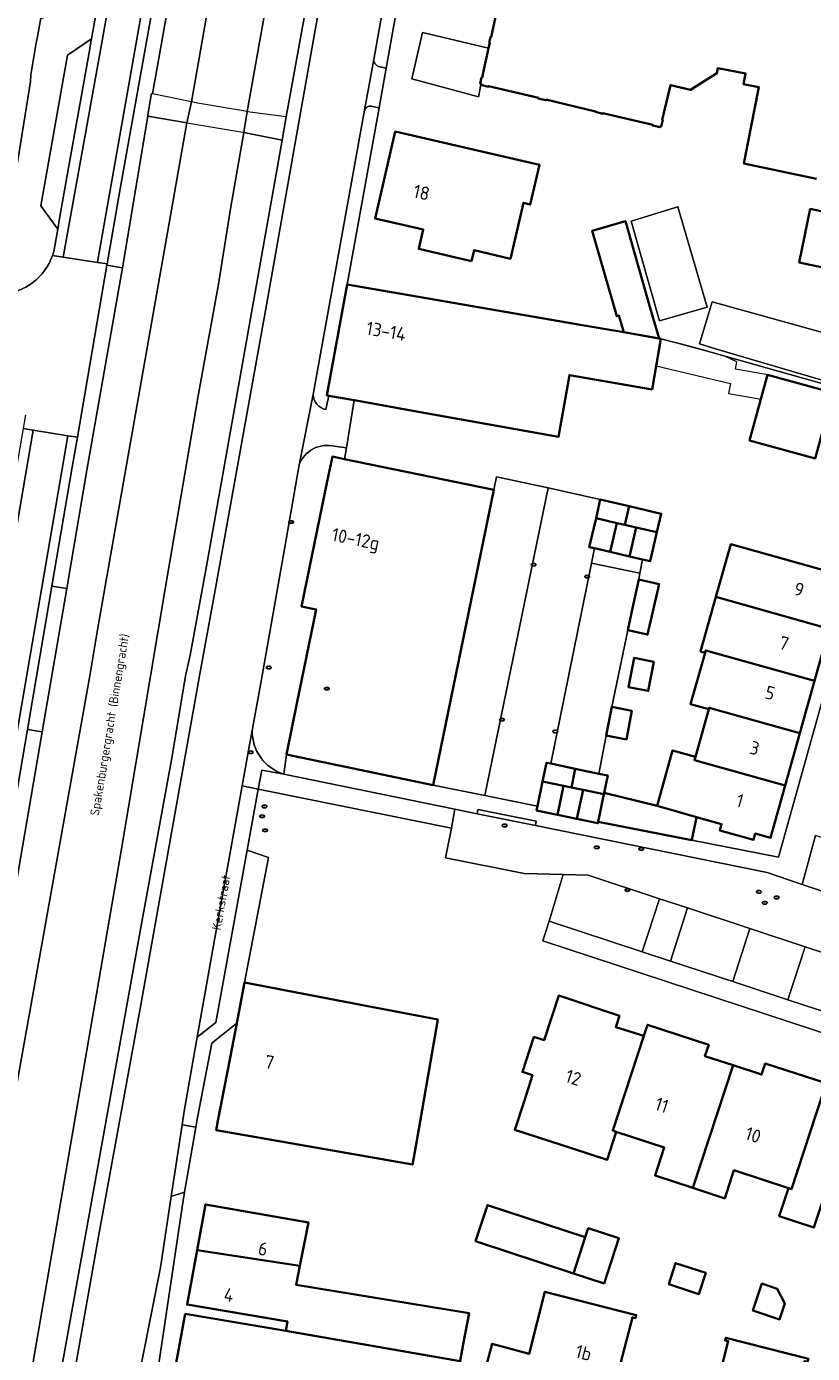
# Model space of a CAD drawing. Header units: metres. Extents: x 149984 to 156489, y 469398 to 478068.
# Tile 551 of 656: x 154309 to 154388, y 473595 to 473729. Entities that reach past the tile are written whole.
import ezdxf
from ezdxf.enums import TextEntityAlignment as Align

# ---------------------------------------------------------------- set-up
doc = ezdxf.new("R2010")
doc.units = ezdxf.units.M
doc.header["$LTSCALE"] = 0.75
for name, color, linetype, lineweight in [('B-WE-GR-BEPLANTING_CULTUUR_HEESTERS-GV', 252, 'Continuous', 18), ('B-WE-IE-MEUBILAIR-S', 252, 'Continuous', 25), ('B-WE-KW-KUNSTWERK_DEK-GV', 6, 'Continuous', 18), ('B-WE-OG-BEBOUWING-GV', 6, 'Continuous', 35), ('B-WE-OG-BEBOUWING-T18', 1, 'Continuous', 18), ('B-WE-OG-BEBOUWING_LUIFEL-GV', 6, 'Continuous', 18), ('B-WE-OG-TERREIN_BEGROEID-GV', 252, 'Continuous', 18), ('B-WE-OG-TERREIN_ERF-GV', 252, 'Continuous', 18), ('B-WE-OG-TERREIN_OEVER-GV', 252, 'Continuous', 18), ('B-WE-OG-TOPOGRAFIE-T18', 7, 'Continuous', 18), ('B-WE-OG-WATER-GV', 252, 'Continuous', 18), ('B-WE-VH-ONVERHARD-GV', 252, 'Continuous', 18), ('B-WE-VH-OPENVERHARDING_BETONELEMENT-GV', 252, 'Continuous', 18), ('B-WE-VH-OPENVERHARDING_BETONSTRAATSTEEN-GV', 252, 'Continuous', 18), ('B-WE-VH-OPENVERHARDING_STRAATBAKSTEEN-GV', 252, 'Continuous', 18), ('B-WE-VH-OPENVERHARDING_TEGEL-GV', 252, 'Continuous', 18)]:
    doc.layers.add(name, color=color, linetype=linetype, lineweight=lineweight)
doc.styles.add('NLCS-ISO', font='NLCS-ISO.ttf')
doc.styles.add('NLCS-ISO-M500-T18', font='NLCS-ISO.ttf', dxfattribs={"height": 0.9})
doc.styles.add('NLCS-ISO-M750-T18', font='NLCS-ISO.ttf', dxfattribs={"height": 1.35})

# ---------------------------------------------------------------- blocks, each defined once
blk = doc.blocks.new('SIE-MEUBILAIR_PUT_RIOOLPUT-SO')
blk.add_ellipse((0, 0), major_axis=(1.25, 0), ratio=0.54)
at = {"style": 'NLCS-ISO'}
blk.add_text('ri', height=0.75, dxfattribs=at).set_placement((-0.04, 0.07), align=Align.MIDDLE_CENTER)
blk = doc.blocks.new('SIE-MEUBILAIR_PUT_KOLK-SO')
blk.add_ellipse((0, 0), major_axis=(1.25, 0), ratio=0.54)
at = {"style": 'NLCS-ISO'}
blk.add_text('klk', height=0.75, dxfattribs=at).set_placement((0.03, 0), align=Align.MIDDLE_CENTER)
blk = doc.blocks.new('SIE-MEUBILAIR_PUT_BRANDKRAAN-SO')
blk.add_ellipse((0, 0), major_axis=(1.25, 0), ratio=0.54)
at = {"style": 'NLCS-ISO'}
blk.add_text('bk', height=0.75, dxfattribs=at).set_placement((0.03, 0), align=Align.MIDDLE_CENTER)
blk = doc.blocks.new('SIE-MEUBILAIR_PUT_GASPUT-SO')
blk.add_ellipse((0, 0), major_axis=(1.25, 0), ratio=0.54)
at = {"style": 'NLCS-ISO'}
blk.add_text('gas ', height=0.75, dxfattribs=at).set_placement((0.53, 0.16), align=Align.MIDDLE_CENTER)

msp = doc.modelspace()

# ---------------------------------------------------------------- linework, layer by layer
at = {"layer": 'B-WE-GR-BEPLANTING_CULTUUR_HEESTERS-GV', "flags": 128}
msp.add_lwpolyline([(154391.146, 473646.309), (154388.79, 473647.112), (154387.436, 473642.167), (154389.567, 473641.456)], close=True, dxfattribs=at)
at = {"layer": 'B-WE-KW-KUNSTWERK_DEK-GV', "flags": 128}
msp.add_lwpolyline([(154330.842, 473718.347), (154334.72, 473717.56), (154335.11, 473719.94), (154331.45, 473720.41), (154331.178, 473720.456), (154326.14, 473721.31), (154325.544, 473721.434), (154321.595, 473722.254), (154321.47, 473722.28), (154321.449, 473722.153), (154321.109, 473720.102), (154321.09, 473719.99), (154325.058, 473719.327), (154330.73, 473718.37)], close=True, dxfattribs=at)
at = {"layer": 'B-WE-OG-BEBOUWING-GV', "flags": 128}
for points in [[(154356.622, 473731.313), (154355.89, 473727.993), (154355.831, 473728.005), (154355.713, 473727.468), (154355.771, 473727.455), (154355.646, 473726.89), (154354.99, 473723.911), (154354.931, 473723.924), (154354.791, 473723.289), (154354.9, 473723.263), (154354.875, 473723.156), (154355.634, 473722.977), (154355.648, 473723.036), (154360.69, 473721.848), (154360.677, 473721.789), (154361.435, 473721.611), (154361.449, 473721.669), (154366.491, 473720.481), (154366.477, 473720.423), (154367.226, 473720.246), (154367.24, 473720.305), (154372.282, 473719.117), (154372.268, 473719.059), (154373.028, 473718.88), (154373.053, 473718.987), (154373.15, 473718.964), (154373.303, 473719.616), (154373.245, 473719.629), (154374.073, 473723.143), (154376.116, 473722.663), (154378.792, 473724.343), (154378.892, 473724.863), (154381.69, 473724.321), (154381.481, 473723.242), (154383.032, 473722.94), (154381.522, 473715.195), (154388.894, 473713.662)], [(154389.343, 473710.371), (154388.256, 473710.597), (154387.125, 473705.154), (154395.486, 473703.416)]]:
    msp.add_lwpolyline(points, dxfattribs=at)
for points in [[(154353.91, 473705.31), (154354.167, 473706.403), (154357.855, 473705.542), (154359.176, 473711.202), (154359.87, 473711.04), (154360.82, 473715.06), (154346.18, 473718.43), (154344.14, 473709.64), (154349.02, 473708.51), (154348.56, 473706.55)], [(154369.343, 473698.095), (154372.92, 473697.475), (154372, 473700.69), (154369.52, 473709.36), (154369.392, 473709.323), (154366.155, 473708.381), (154368.63, 473699.72), (154368.856, 473699.785)], [(154373.099, 473697.444), (154372.92, 473697.475), (154369.343, 473698.095), (154364.734, 473698.893), (154364.542, 473698.927), (154351.289, 473701.225), (154341.304, 473702.956), (154339.262, 473691.7), (154339.463, 473691.664), (154342.017, 473691.209), (154349.275, 473689.916), (154362.743, 473687.517), (154363.837, 473693.769), (154372.211, 473692.317)], [(154382.106, 473687.138), (154388.759, 473685.313), (154390.584, 473691.965), (154383.931, 473693.79)], [(154341.05, 473685.249), (154339.811, 473685.503), (154339.33, 473683.159), (154336.695, 473670.32), (154338.164, 473670.018), (154336.222, 473660.478), (154335.242, 473655.663), (154335.17, 473655.309), (154350.03, 473652.231), (154356.17, 473682.145)], [(154369.44, 473678.591), (154369.877, 473680.47), (154366.968, 473681.146), (154366.532, 473679.266), (154368.642, 473678.776)], [(154369.877, 473680.47), (154369.44, 473678.591), (154370.606, 473678.32), (154372.709, 473677.832), (154373.145, 473679.711)], [(154368.642, 473678.776), (154366.532, 473679.266), (154365.852, 473676.338), (154366.382, 473676.215), (154367.962, 473675.848)], [(154369.44, 473678.591), (154368.642, 473678.776), (154367.962, 473675.848), (154369.926, 473675.392), (154370.606, 473678.32)], [(154372.709, 473677.832), (154370.606, 473678.32), (154369.926, 473675.392), (154371.251, 473675.084), (154372.029, 473674.903)], [(154390.158, 473668.069), (154391.655, 473673.41), (154380.187, 473676.624), (154378.69, 473671.282)], [(154370.875, 473673.055), (154370.217, 473670.161), (154369.752, 473667.931), (154371.758, 473667.475), (154372.92, 473672.59)], [(154378.69, 473671.282), (154377.138, 473665.743), (154377.581, 473665.619), (154377.649, 473665.861), (154388.674, 473662.772), (154390.158, 473668.069)], [(154372.402, 473664.709), (154370.389, 473665.102), (154369.813, 473662.151), (154371.827, 473661.759)], [(154377.581, 473665.619), (154376.124, 473660.419), (154377.953, 473659.906), (154377.994, 473660.052), (154387.19, 473657.475), (154388.674, 473662.772), (154377.649, 473665.861)], [(154370.179, 473659.738), (154368.128, 473660.137), (154367.565, 473657.25), (154369.616, 473656.85)], [(154376.604, 473655.092), (154376.51, 473654.755), (154385.706, 473652.179), (154387.19, 473657.475), (154377.994, 473660.052), (154377.953, 473659.906)], [(154385.706, 473652.179), (154376.51, 473654.755), (154376.604, 473655.092), (154374.293, 473655.739), (154372.715, 473650.106), (154376.732, 473648.981), (154379.263, 473648.271), (154379.085, 473647.636), (154382.503, 473646.678), (154382.681, 473647.314), (154384.222, 473646.882)], [(154363.241, 473652.153), (154364.044, 473651.987), (154364.436, 473653.876), (154361.939, 473654.394), (154361.512, 473654.483), (154361.12, 473652.594)], [(154365.216, 473651.744), (154367.329, 473651.305), (154367.359, 473651.445), (154367.721, 473653.194), (154366.823, 473653.38), (154364.436, 473653.876), (154364.044, 473651.987)], [(154361.12, 473652.594), (154360.597, 473650.075), (154360.509, 473649.65), (154362.63, 473649.21), (154363.241, 473652.153)], [(154364.605, 473648.8), (154365.216, 473651.744), (154364.044, 473651.987), (154363.241, 473652.153), (154362.63, 473649.21)], [(154365.216, 473651.744), (154364.605, 473648.8), (154366.718, 473648.361), (154366.75, 473648.515), (154367.329, 473651.305)], [(154367.329, 473651.305), (154366.75, 473648.515), (154376.245, 473646.63), (154376.732, 473648.981), (154372.715, 473650.106), (154367.359, 473651.445)], [(154350.513, 473628.471), (154342.703, 473629.97), (154330.918, 473632.229), (154330.124, 473628.11), (154329.475, 473624.747), (154328.213, 473618.199), (154328.033, 473617.264), (154345.417, 473614.208), (154347.927, 473613.767), (154348.057, 473614.506), (154348.56, 473617.369), (154349.246, 473621.269), (154349.589, 473623.221)], [(154368.592, 473617.1), (154368.234, 473617.223), (154371.39, 473626.802), (154368.541, 473627.706), (154368.92, 473628.844), (154362.761, 473630.895), (154361.277, 473626.379), (154360.246, 473626.717), (154359.077, 473623.159), (154360.108, 473622.82), (154359.237, 473620.169), (154358.297, 473617.307), (154364.136, 473615.397), (154367.658, 473614.245)], [(154380.425, 473623.831), (154377.579, 473624.758), (154377.956, 473625.898), (154371.767, 473627.942), (154371.39, 473626.802), (154368.234, 473617.223), (154368.592, 473617.1), (154373.447, 473615.513), (154372.513, 473612.657), (154376.344, 473611.404)], [(154376.344, 473611.404), (154379.576, 473610.347), (154380.51, 473613.203), (154386.04, 473611.394), (154386.338, 473611.294), (154389.481, 473620.87), (154389.854, 473622.01), (154383.689, 473624.03), (154383.315, 473622.889), (154380.425, 473623.831)], [(154389.481, 473620.87), (154386.338, 473611.294), (154386.04, 473611.394), (154385.106, 473608.538), (154388.609, 473607.393), (154389.543, 473610.248), (154395.388, 473608.337), (154398.896, 473619.057), (154392.738, 473621.072), (154392.365, 473619.932)], [(154336.517, 473603.507), (154337.389, 473607.917), (154326.949, 473609.74), (154326.096, 473605.119)], [(154365.442, 473606.412), (154355.523, 473609.663), (154354.324, 473606.006), (154364.244, 473602.755)], [(154364.244, 473602.755), (154367.359, 473601.734), (154368.857, 473606.306), (154365.742, 473607.326), (154365.442, 473606.412)], [(154326.096, 473605.119), (154325.076, 473599.59), (154335.253, 473597.878), (154335.079, 473596.934), (154352.758, 473593.859), (154353.078, 473595.565), (154353.673, 473598.734), (154336.14, 473601.601), (154336.517, 473603.507)], [(154373.901, 473601.649), (154376.955, 473600.653), (154377.655, 473602.799), (154374.601, 473603.795)], [(154382.433, 473598.982), (154385.141, 473598.093), (154385.663, 473599.684), (154384.897, 473601.199), (154383.329, 473601.713)], [(154356.948, 473591.072), (154364.019, 473589.212), (154364.901, 473592.671), (154368.857, 473591.663), (154368.936, 473591.973), (154368.626, 473592.052), (154370.217, 473598.297), (154370.527, 473598.217), (154370.606, 473598.528), (154361.358, 473600.885), (154359.765, 473594.615), (154358.016, 473595.081), (154356.006, 473595.616), (154354.936, 473591.601)], [(154335.079, 473596.934), (154324.902, 473598.646), (154323.919, 473593.312), (154351.774, 473588.617), (154352.093, 473590.315), (154352.758, 473593.859)], [(154389.055, 473587.164), (154386.146, 473587.914), (154387.666, 473593.866), (154387.976, 473593.787), (154388.055, 473594.097), (154379.682, 473596.235), (154379.624, 473595.956), (154379.934, 473595.877), (154378.333, 473589.636), (154378.023, 473589.715), (154377.944, 473589.405), (154381.882, 473588.395), (154380.996, 473584.939), (154388.035, 473583.134), (154390.05, 473582.617), (154391.069, 473586.645)]]:
    msp.add_lwpolyline(points, close=True, dxfattribs=at)
at = {"layer": 'B-WE-OG-BEBOUWING_LUIFEL-GV', "flags": 128}
msp.add_lwpolyline([(154372.625, 473694.705), (154380.149, 473692.912), (154379.975, 473691.907), (154383.258, 473691.338), (154383.932, 473693.794), (154380.663, 473694.36), (154380.79, 473695.092), (154379.589, 473695.679), (154373.099, 473697.444)], close=True, dxfattribs=at)
at = {"layer": 'B-WE-OG-TERREIN_BEGROEID-GV', "flags": 128}
for points in [[(154372.96, 473640.713), (154365.743, 473643.086), (154363.203, 473643.158), (154361.797, 473638.429), (154371.212, 473635.315)], [(154382.111, 473637.696), (154375.815, 473639.772), (154374.086, 473634.374), (154380.403, 473632.31)], [(154393.921, 473633.814), (154387.718, 473635.847), (154385.964, 473630.477), (154392.182, 473628.441)]]:
    msp.add_lwpolyline(points, close=True, dxfattribs=at)
at = {"layer": 'B-WE-OG-TERREIN_ERF-GV', "flags": 128}
for points in [[(154395.638, 473743.8), (154372.251, 473749.388), (154372.923, 473751.938), (154373.068, 473752.617), (154351.349, 473757.754), (154349.88, 473750.72), (154345.26, 473724.86), (154344.542, 473720.83), (154341.304, 473702.956), (154351.289, 473701.225), (154364.542, 473698.927), (154364.734, 473698.893), (154369.343, 473698.095), (154368.856, 473699.785), (154368.63, 473699.72), (154366.155, 473708.381), (154369.392, 473709.323), (154369.52, 473709.36), (154372, 473700.69), (154372.92, 473697.475), (154373.099, 473697.444), (154376.135, 473696.651), (154376.862, 473696.446), (154390.27, 473692.673)], [(154388.894, 473713.662), (154381.522, 473715.195), (154383.032, 473722.94), (154381.481, 473723.242), (154381.69, 473724.321), (154378.892, 473724.863), (154378.792, 473724.343), (154376.116, 473722.663), (154374.073, 473723.143), (154373.245, 473719.629), (154373.303, 473719.616), (154373.15, 473718.964), (154373.053, 473718.987), (154373.028, 473718.88), (154372.268, 473719.059), (154372.282, 473719.117), (154367.24, 473720.305), (154367.226, 473720.246), (154366.477, 473720.423), (154366.491, 473720.481), (154361.449, 473721.669), (154361.435, 473721.611), (154360.677, 473721.789), (154360.69, 473721.848), (154355.648, 473723.036), (154355.634, 473722.977), (154354.875, 473723.156), (154354.611, 473721.953), (154347.853, 473723.781), (154348.961, 473728.461), (154355.646, 473726.89), (154355.771, 473727.455), (154355.713, 473727.468), (154355.831, 473728.005), (154355.89, 473727.993), (154356.622, 473731.313)], [(154309.93, 473728.064), (154310.274, 473729.934)], [(154306.633, 473708.832), (154307.971, 473715.706), (154309.223, 473723.523), (154309.251, 473724.188), (154309.78, 473727.412), (154309.936, 473728.039), (154309.93, 473728.064)], [(154395.486, 473703.416), (154387.125, 473705.154), (154388.256, 473710.597), (154389.343, 473710.371)], [(154390.27, 473692.673), (154376.862, 473696.446), (154376.135, 473696.651), (154373.099, 473697.444), (154372.211, 473692.317), (154363.837, 473693.769), (154362.743, 473687.517), (154349.275, 473689.916), (154342.017, 473691.209), (154341.235, 473686.387), (154341.05, 473685.249), (154356.17, 473682.145), (154356.44, 473683.444), (154361.679, 473682.348), (154366.968, 473681.146), (154369.877, 473680.47), (154373.145, 473679.711), (154372.709, 473677.832), (154372.029, 473674.903), (154371.251, 473675.084), (154370.983, 473673.706), (154370.875, 473673.055), (154372.92, 473672.59), (154371.758, 473667.475), (154369.752, 473667.931), (154368.128, 473660.137), (154370.179, 473659.738), (154369.616, 473656.85), (154367.565, 473657.25), (154366.823, 473653.38), (154367.721, 473653.194), (154367.359, 473651.445), (154372.715, 473650.106), (154374.293, 473655.739), (154376.604, 473655.092), (154377.953, 473659.906), (154376.124, 473660.419), (154377.581, 473665.619), (154377.138, 473665.743), (154378.69, 473671.282), (154380.187, 473676.624), (154391.655, 473673.41)], [(154388.674, 473662.772), (154387.19, 473657.475), (154385.706, 473652.179), (154384.222, 473646.882), (154382.681, 473647.314), (154382.503, 473646.678), (154379.085, 473647.636), (154379.263, 473648.271), (154376.732, 473648.981), (154376.245, 473646.63), (154385.022, 473644.911), (154393.299, 473674.495)], [(154401.32, 473623.238), (154361.146, 473636.433), (154361.797, 473638.429), (154363.203, 473643.158), (154359.253, 473643.27), (154351.28, 473644.859), (154351.878, 473647.844), (154332.962, 473651.678), (154332.295, 473651.813), (154331.173, 473645.624), (154333.347, 473644.901), (154330.918, 473632.229), (154342.703, 473629.97), (154350.513, 473628.471), (154349.589, 473623.221), (154349.246, 473621.269), (154348.56, 473617.369), (154348.057, 473614.506), (154347.927, 473613.767), (154345.417, 473614.208), (154328.033, 473617.264), (154328.213, 473618.199), (154329.475, 473624.747), (154330.124, 473628.11), (154327.603, 473626.092), (154326.13, 473618.53), (154325.966, 473617.58), (154324.833, 473610.991), (154324.685, 473610.134), (154321.137, 473586.373)], [(154388.609, 473607.393), (154385.106, 473608.538), (154386.04, 473611.394), (154380.51, 473613.203), (154379.576, 473610.347), (154376.344, 473611.404), (154372.513, 473612.657), (154373.447, 473615.513), (154368.592, 473617.1), (154367.658, 473614.245), (154364.136, 473615.397), (154358.297, 473617.307), (154359.237, 473620.169), (154360.108, 473622.82), (154359.077, 473623.159), (154360.246, 473626.717), (154361.277, 473626.379), (154362.761, 473630.895), (154368.92, 473628.844), (154368.541, 473627.706), (154371.39, 473626.802), (154371.767, 473627.942), (154377.956, 473625.898), (154377.579, 473624.758), (154380.425, 473623.831), (154383.315, 473622.889), (154383.689, 473624.03), (154389.854, 473622.01)]]:
    msp.add_lwpolyline(points, dxfattribs=at)
for points in [[(154353.91, 473705.31), (154348.56, 473706.55), (154349.02, 473708.51), (154344.14, 473709.64), (154346.18, 473718.43), (154360.82, 473715.06), (154359.87, 473711.04), (154359.176, 473711.202), (154357.855, 473705.542), (154354.167, 473706.403)], [(154370.105, 473709.372), (154374.826, 473710.806), (154377.814, 473700.648), (154372.974, 473699.273)], [(154378.647, 473696.423), (154377.037, 473696.943), (154378.292, 473701.186), (154391.678, 473697.481), (154390.361, 473692.984)], [(154382.106, 473687.138), (154383.931, 473693.79), (154390.584, 473691.965), (154388.759, 473685.313)], [(154372.402, 473664.709), (154371.827, 473661.759), (154369.813, 473662.151), (154370.389, 473665.102)], [(154337.389, 473607.917), (154336.517, 473603.507), (154336.14, 473601.601), (154353.673, 473598.734), (154353.078, 473595.565), (154352.758, 473593.859), (154352.093, 473590.315), (154351.774, 473588.617), (154350.773, 473583.285), (154322.935, 473587.977), (154323.919, 473593.312), (154324.902, 473598.646), (154335.079, 473596.934), (154335.253, 473597.878), (154325.076, 473599.59), (154326.096, 473605.119), (154326.949, 473609.74)], [(154355.523, 473609.663), (154365.442, 473606.412), (154365.742, 473607.326), (154368.857, 473606.306), (154367.359, 473601.734), (154364.244, 473602.755), (154354.324, 473606.006)], [(154373.901, 473601.649), (154374.601, 473603.795), (154377.655, 473602.799), (154376.955, 473600.653)], [(154382.433, 473598.982), (154383.329, 473601.713), (154384.897, 473601.199), (154385.663, 473599.684), (154385.141, 473598.093)], [(154356.948, 473591.072), (154354.936, 473591.601), (154356.006, 473595.616), (154358.016, 473595.081), (154359.765, 473594.615), (154361.358, 473600.885), (154370.606, 473598.528), (154370.527, 473598.217), (154370.217, 473598.297), (154368.626, 473592.052), (154368.936, 473591.973), (154368.857, 473591.663), (154364.901, 473592.671), (154364.019, 473589.212)], [(154389.055, 473587.164), (154391.069, 473586.645), (154390.05, 473582.617), (154388.035, 473583.134), (154380.996, 473584.939), (154381.882, 473588.395), (154377.944, 473589.405), (154378.023, 473589.715), (154378.333, 473589.636), (154379.934, 473595.877), (154379.624, 473595.956), (154379.682, 473596.235), (154388.055, 473594.097), (154387.976, 473593.787), (154387.666, 473593.866), (154386.146, 473587.914)]]:
    msp.add_lwpolyline(points, close=True, dxfattribs=at)
at = {"layer": 'B-WE-OG-TERREIN_OEVER-GV', "flags": 128}
for points in [[(154325.058, 473719.327), (154325.544, 473721.434), (154327.55, 473733.04), (154329.63, 473744.68), (154333.85, 473769.16), (154336.87, 473786.39), (154342.07, 473817.21), (154344.81, 473820.21), (154345.58, 473820.089), (154346.648, 473825.532), (154339.855, 473826.838), (154338.44, 473816.879), (154334.256, 473793.3), (154328.901, 473763.463), (154321.595, 473722.254), (154321.47, 473722.28), (154321.449, 473722.153), (154321.109, 473720.102), (154321.09, 473719.99)], [(154335.11, 473719.94), (154339.86, 473745.97), (154346.89, 473785.27), (154351.49, 473811.73), (154353.773, 473824.163), (154346.648, 473825.532), (154345.58, 473820.089), (154346.53, 473819.94), (154347.58, 473815.92), (154342.74, 473787.4), (154336.54, 473750.56), (154331.178, 473720.456), (154330.842, 473718.347), (154334.72, 473717.56)], [(154301.473, 473584.587), (154303.44, 473596.7), (154306.15, 473612.45), (154315.22, 473663.3), (154316.02, 473667.97), (154317.86, 473678.51), (154325.058, 473719.327), (154321.09, 473719.99), (154318.554, 473704.644), (154314.934, 473684.12), (154312.88, 473672.138), (154310.392, 473657.616), (154298.443, 473587.901), (154298.76, 473587.57), (154299.494, 473586.458), (154299.867, 473586.72), (154301.046, 473584.656)], [(154330.842, 473718.347), (154329.5, 473710.6), (154328.28, 473702.99), (154326.2, 473691.67), (154322.87, 473672.12), (154318.4, 473645.55), (154307.714, 473583.59), (154307.963, 473583.551), (154310.374, 473585.247), (154310.712, 473584.856), (154310.752, 473584.885), (154310.98, 473585.21), (154311.25, 473586.9), (154320.41, 473637.8), (154323.58, 473655.15), (154324.93, 473663.3), (154325.41, 473665.37), (154327.05, 473674.42), (154334.72, 473717.56)]]:
    msp.add_lwpolyline(points, close=True, dxfattribs=at)
at = {"layer": 'B-WE-OG-WATER-GV', "flags": 128}
for points in [[(154307.714, 473583.59), (154318.4, 473645.55), (154322.87, 473672.12), (154326.2, 473691.67), (154328.28, 473702.99), (154329.5, 473710.6), (154330.842, 473718.347), (154331.178, 473720.456), (154336.54, 473750.56)], [(154327.55, 473733.04), (154325.544, 473721.434), (154325.058, 473719.327), (154317.86, 473678.51), (154316.02, 473667.97), (154315.22, 473663.3), (154306.15, 473612.45), (154303.44, 473596.7), (154301.473, 473584.587)]]:
    msp.add_lwpolyline(points, dxfattribs=at)
at = {"layer": 'B-WE-VH-ONVERHARD-GV', "flags": 128}
msp.add_lwpolyline([(154321.09, 473719.99), (154325.058, 473719.327), (154330.73, 473718.37), (154330.842, 473718.347), (154334.72, 473717.56), (154335.11, 473719.94), (154331.45, 473720.41), (154331.178, 473720.456), (154326.14, 473721.31), (154325.544, 473721.434), (154321.595, 473722.254), (154321.47, 473722.28), (154321.449, 473722.153), (154321.109, 473720.102)], close=True, dxfattribs=at)
at = {"layer": 'B-WE-VH-OPENVERHARDING_BETONELEMENT-GV', "flags": 128}
for points in [[(154334.876, 473653.337), (154332.669, 473653.745), (154332.295, 473651.813), (154332.962, 473651.678), (154351.878, 473647.844), (154352.23, 473649.783)], [(154354.554, 473649.75), (154354.476, 473649.314), (154360.394, 473648.128), (154360.478, 473648.576)]]:
    msp.add_lwpolyline(points, close=True, dxfattribs=at)
at = {"layer": 'B-WE-VH-OPENVERHARDING_BETONSTRAATSTEEN-GV', "flags": 128}
for points in [[(154311.441, 473705.879), (154312.52, 473705.713), (154316.465, 473727.621), (154323.648, 473768.217), (154328.477, 473795.125), (154331.975, 473815.12), (154332.867, 473820.576), (154331.799, 473820.754), (154331.73, 473820.324), (154330.91, 473815.297), (154327.426, 473795.272), (154323.143, 473771.345), (154322.629, 473768.565), (154322.139, 473765.912), (154321.946, 473764.865)], [(154337.169, 473819.964), (154336.173, 473820.112), (154335.14, 473813.23), (154326.243, 473763.649), (154321.676, 473737.382), (154316.073, 473705.612), (154315.999, 473705.176), (154316.979, 473705.025), (154318.304, 473712.626), (154322.734, 473737.38), (154327.299, 473763.553), (154332.697, 473793.606), (154336.647, 473815.926)], [(154321.946, 473764.865), (154318.875, 473747.607), (154318.762, 473746.786), (154315.397, 473727.825), (154315.27, 473727.109), (154315.218, 473726.816), (154312.893, 473713.825), (154312.158, 473709.614), (154311.97, 473708.562), (154311.565, 473706.289)], [(154345.26, 473724.86), (154344.483, 473725.02), (154344.355, 473725.09), (154344.237, 473725.188), (154344.152, 473725.287), (154344.072, 473725.426), (154344.027, 473725.551), (154344.002, 473725.732), (154343.061, 473720.591)], [(154343.75, 473721.012), (154344.542, 473720.83), (154345.26, 473724.86)], [(154308.718, 473689.744), (154308.586, 473688.973), (154308.479, 473688.349), (154309.484, 473688.187), (154313.012, 473687.619), (154313.962, 473687.466), (154316.955, 473704.884), (154316.979, 473705.025), (154315.999, 473705.176), (154312.52, 473705.713), (154311.441, 473705.879)], [(154337.861, 473691.785), (154336.434, 473684.66)], [(154340.027, 473686.545), (154341.235, 473686.387), (154342.017, 473691.209), (154339.463, 473691.664), (154339.135, 473690.267)], [(154331.685, 473657.752), (154331.358, 473655.915), (154330.68, 473652.162), (154332.295, 473651.813), (154332.669, 473653.745), (154334.876, 473653.337)], [(154389.567, 473641.456), (154387.436, 473642.167), (154383.882, 473643.36), (154360.394, 473648.128), (154354.476, 473649.314), (154352.23, 473649.783), (154351.878, 473647.844), (154351.28, 473644.859), (154359.253, 473643.27), (154363.203, 473643.158), (154365.743, 473643.086), (154372.96, 473640.713), (154375.815, 473639.772), (154382.111, 473637.696), (154387.718, 473635.847), (154393.921, 473633.814)]]:
    msp.add_lwpolyline(points, dxfattribs=at)
for points in [[(154347.853, 473723.781), (154354.611, 473721.953), (154354.875, 473723.156), (154354.9, 473723.263), (154354.791, 473723.289), (154354.931, 473723.924), (154354.99, 473723.911), (154355.646, 473726.89), (154348.961, 473728.461)], [(154312.158, 473709.614), (154312.893, 473713.825), (154315.218, 473726.816), (154315.27, 473727.109), (154315.397, 473727.825), (154312.952, 473726.193), (154310.271, 473710.909), (154311.97, 473708.562)], [(154370.105, 473709.372), (154372.974, 473699.273), (154377.814, 473700.648), (154374.826, 473710.806)], [(154378.647, 473696.423), (154390.361, 473692.984), (154391.678, 473697.481), (154378.292, 473701.186), (154377.037, 473696.943)], [(154299.087, 473633.61), (154297.874, 473626.554), (154292.206, 473593.238), (154293.235, 473593.049), (154309.484, 473688.187), (154308.479, 473688.349), (154307.971, 473685.397), (154304.11, 473662.812), (154302.528, 473653.665), (154301.98, 473650.402), (154300.025, 473639.06)], [(154296.66, 473592.484), (154297.693, 473592.305), (154308.901, 473657.872), (154311.383, 473672.394), (154313.44, 473684.425), (154313.962, 473687.466), (154313.012, 473687.619)], [(154361.679, 473682.348), (154356.44, 473683.444), (154356.17, 473682.145), (154350.03, 473652.231), (154355.279, 473651.162)], [(154366.076, 473674.712), (154366.382, 473676.215), (154365.852, 473676.338), (154366.532, 473679.266), (154366.968, 473681.146), (154361.679, 473682.348), (154355.279, 473651.162), (154360.597, 473650.075), (154361.12, 473652.594), (154361.512, 473654.483), (154361.939, 473654.394)], [(154364.436, 473653.876), (154366.823, 473653.38), (154367.565, 473657.25), (154368.128, 473660.137), (154369.752, 473667.931), (154370.217, 473670.161), (154370.875, 473673.055), (154370.983, 473673.706), (154366.076, 473674.712), (154361.939, 473654.394)], [(154327.218, 473632.916), (154326.121, 473626.681), (154328.007, 473628.163), (154328.813, 473632.611), (154331.173, 473645.624), (154332.295, 473651.813), (154330.68, 473652.162), (154327.69, 473635.6)]]:
    msp.add_lwpolyline(points, close=True, dxfattribs=at)
at = {"layer": 'B-WE-VH-OPENVERHARDING_BETONSTRAATSTEEN-GV'}
for points in [[(154343.061, 473720.591, -0.3819057), (154343.75, 473721.012)], [(154311.441, 473705.879, -0.3037814), (154306.295, 473701.976)], [(154311.565, 473706.289, -0.0192287), (154311.441, 473705.879)], [(154339.135, 473690.267, -0.3412044), (154337.861, 473691.785)], [(154336.434, 473684.66, -0.3859524), (154340.027, 473686.545)], [(154334.876, 473653.337, -0.3339091), (154331.685, 473657.752)]]:
    msp.add_lwpolyline(points, format="xyb", dxfattribs=at)
at = {"layer": 'B-WE-VH-OPENVERHARDING_STRAATBAKSTEEN-GV', "flags": 128}
for points in [[(154321.595, 473722.254), (154328.901, 473763.463), (154334.256, 473793.3), (154338.44, 473816.879), (154339.855, 473826.838), (154338.251, 473827.052), (154337.626, 473822.877), (154337.169, 473819.964)], [(154336.647, 473815.926), (154332.697, 473793.606), (154327.299, 473763.553), (154322.734, 473737.38), (154318.304, 473712.626), (154316.979, 473705.025), (154316.955, 473704.884), (154318.554, 473704.644), (154321.09, 473719.99), (154321.109, 473720.102), (154321.449, 473722.153), (154321.47, 473722.28), (154321.595, 473722.254)], [(154318.718, 473584.807), (154322.379, 473603.335), (154323.483, 473610.555), (154324.589, 473617.791), (154324.8, 473619.17), (154326.121, 473626.681), (154327.218, 473632.916), (154327.69, 473635.6), (154330.68, 473652.162), (154331.358, 473655.915), (154331.685, 473657.752), (154332.579, 473662.765), (154335.13, 473677.09), (154335.77, 473680.8), (154336.434, 473684.66), (154337.861, 473691.785), (154343.061, 473720.591), (154344.002, 473725.732), (154348.34, 473750.074)], [(154340.89, 473744.76), (154336.58, 473720.33), (154333.16, 473701.05), (154327.94, 473671.97), (154326.33, 473663.3), (154320.45, 473630.33), (154316.11, 473606.5), (154313.697, 473592.895)], [(154300.947, 473581.827), (154301.416, 473584.236), (154300.9, 473584.33), (154299.494, 473586.458), (154298.76, 473587.57), (154298.443, 473587.901), (154310.392, 473657.616), (154308.901, 473657.872), (154297.693, 473592.305)]]:
    msp.add_lwpolyline(points, dxfattribs=at)
for points in [[(154336.173, 473820.112), (154332.867, 473820.576), (154331.975, 473815.12), (154328.477, 473795.125), (154323.648, 473768.217), (154316.465, 473727.621), (154312.52, 473705.713), (154315.999, 473705.176), (154316.073, 473705.612), (154321.676, 473737.382), (154326.243, 473763.649), (154335.14, 473813.23)], [(154318.554, 473704.644), (154316.955, 473704.884), (154313.962, 473687.466), (154313.44, 473684.425), (154311.383, 473672.394), (154312.88, 473672.138), (154314.934, 473684.12)], [(154293.235, 473593.049), (154296.66, 473592.484), (154313.012, 473687.619), (154309.484, 473688.187)], [(154323.483, 473610.555), (154324.833, 473610.991), (154325.966, 473617.58), (154324.589, 473617.791)]]:
    msp.add_lwpolyline(points, close=True, dxfattribs=at)
at = {"layer": 'B-WE-VH-OPENVERHARDING_TEGEL-GV', "flags": 128}
for points in [[(154311.565, 473706.289), (154311.97, 473708.562), (154310.271, 473710.909), (154312.952, 473726.193), (154315.397, 473727.825), (154318.762, 473746.786), (154318.875, 473747.607), (154317.337, 473750.029), (154319.669, 473763.38), (154320.188, 473766.272), (154320.665, 473768.928), (154321.536, 473773.776), (154322.772, 473780.735), (154321.6, 473781.313), (154324.918, 473800.236), (154327.922, 473817.734), (154330.927, 473837.381), (154332.864, 473850.204)], [(154344.002, 473725.732), (154344.027, 473725.551), (154344.072, 473725.426), (154344.152, 473725.287), (154344.237, 473725.188), (154344.355, 473725.09), (154344.483, 473725.02), (154345.26, 473724.86), (154349.88, 473750.72), (154349.391, 473750.849)], [(154348.378, 473750.287), (154348.34, 473750.074), (154344.002, 473725.732)], [(154314.577, 473747.326), (154313.844, 473743.283), (154311.453, 473732.772), (154310.445, 473729.857), (154310.274, 473729.934), (154309.93, 473728.064), (154309.936, 473728.039), (154309.78, 473727.412), (154309.251, 473724.188), (154309.223, 473723.523), (154307.971, 473715.706), (154306.633, 473708.832), (154306.352, 473707.216), (154306.25, 473707.237), (154306.011, 473706.074), (154306.149, 473706.046), (154305.444, 473701.988)], [(154339.86, 473745.97), (154335.11, 473719.94), (154334.72, 473717.56), (154327.05, 473674.42), (154325.41, 473665.37), (154324.93, 473663.3), (154323.58, 473655.15), (154320.41, 473637.8), (154311.25, 473586.9)], [(154313.697, 473592.895), (154316.11, 473606.5), (154320.45, 473630.33), (154326.33, 473663.3), (154327.94, 473671.97), (154333.16, 473701.05), (154336.58, 473720.33), (154340.89, 473744.76)], [(154343.061, 473720.591), (154337.861, 473691.785)], [(154339.135, 473690.267), (154339.463, 473691.664), (154339.262, 473691.7), (154341.304, 473702.956), (154344.542, 473720.83)], [(154344.542, 473720.83), (154343.75, 473721.012)], [(154409.533, 473686.115), (154407.343, 473686.888), (154405.613, 473687.607), (154402.745, 473688.545), (154399.527, 473689.749), (154393.404, 473674.564), (154393.299, 473674.495), (154385.022, 473644.911), (154376.245, 473646.63), (154366.75, 473648.515), (154366.718, 473648.361), (154364.605, 473648.8)], [(154338.164, 473670.018), (154336.695, 473670.32), (154339.33, 473683.159), (154339.811, 473685.503), (154341.05, 473685.249), (154341.235, 473686.387), (154340.027, 473686.545)], [(154336.434, 473684.66), (154335.77, 473680.8), (154335.13, 473677.09), (154332.579, 473662.765), (154331.685, 473657.752)], [(154334.876, 473653.337), (154335.17, 473655.309), (154335.242, 473655.663), (154336.222, 473660.478), (154338.164, 473670.018)], [(154364.605, 473648.8), (154362.63, 473649.21), (154360.509, 473649.65), (154360.597, 473650.075), (154355.279, 473651.162), (154350.03, 473652.231), (154335.17, 473655.309), (154334.876, 473653.337), (154352.23, 473649.783), (154354.476, 473649.314), (154354.554, 473649.75), (154360.478, 473648.576), (154360.394, 473648.128), (154383.882, 473643.36), (154387.436, 473642.167), (154388.79, 473647.112)], [(154392.182, 473628.441), (154385.964, 473630.477), (154380.403, 473632.31), (154374.086, 473634.374), (154371.212, 473635.315), (154361.797, 473638.429), (154361.146, 473636.433), (154401.32, 473623.238)], [(154320.747, 473572.579), (154321.92, 473579.158), (154321.867, 473579.223), (154320.928, 473580.784), (154321.853, 473586.245), (154321.137, 473586.373), (154324.685, 473610.134), (154324.833, 473610.991), (154323.483, 473610.555), (154322.379, 473603.335), (154318.718, 473584.807), (154318.715, 473584.791), (154318.369, 473582.727), (154317.705, 473579.107)]]:
    msp.add_lwpolyline(points, dxfattribs=at)
at = {"layer": 'B-WE-VH-OPENVERHARDING_TEGEL-GV'}
for points in [[(154343.75, 473721.012, 0.3819057), (154343.061, 473720.591)], [(154306.295, 473701.976, 0.3037814), (154311.441, 473705.879)], [(154311.441, 473705.879, 0.0192287), (154311.565, 473706.289)], [(154337.861, 473691.785, 0.3412044), (154339.135, 473690.267)], [(154340.027, 473686.545, 0.3859524), (154336.434, 473684.66)], [(154331.685, 473657.752, 0.3339091), (154334.876, 473653.337)]]:
    msp.add_lwpolyline(points, format="xyb", dxfattribs=at)
at = {"layer": 'B-WE-VH-OPENVERHARDING_TEGEL-GV', "flags": 128}
for points in [[(154369.926, 473675.392), (154367.962, 473675.848), (154366.382, 473676.215), (154366.076, 473674.712), (154370.983, 473673.706), (154371.251, 473675.084)], [(154312.88, 473672.138), (154311.383, 473672.394), (154308.901, 473657.872), (154310.392, 473657.616)], [(154327.603, 473626.092), (154330.124, 473628.11), (154330.918, 473632.229), (154333.347, 473644.901), (154331.173, 473645.624), (154328.813, 473632.611), (154328.007, 473628.163), (154326.121, 473626.681), (154324.8, 473619.17), (154324.589, 473617.791), (154325.966, 473617.58), (154326.13, 473618.53)], [(154375.815, 473639.772), (154372.96, 473640.713), (154371.212, 473635.315), (154374.086, 473634.374)], [(154387.718, 473635.847), (154382.111, 473637.696), (154380.403, 473632.31), (154385.964, 473630.477)]]:
    msp.add_lwpolyline(points, close=True, dxfattribs=at)

# ---------------------------------------------------------------- block references
at = {"layer": 'B-WE-IE-MEUBILAIR-S', "xscale": 0.2, "yscale": 0.2, "zscale": 0.2}
for name, p in [('SIE-MEUBILAIR_PUT_KOLK-SO', (154335.627, 473678.875)), ('SIE-MEUBILAIR_PUT_KOLK-SO', (154360.217, 473674.553)), ('SIE-MEUBILAIR_PUT_KOLK-SO', (154365.64, 473673.349)), ('SIE-MEUBILAIR_PUT_BRANDKRAAN-SO', (154333.363, 473664.135)), ('SIE-MEUBILAIR_PUT_GASPUT-SO', (154339.251, 473661.997)), ('SIE-MEUBILAIR_PUT_KOLK-SO', (154357.002, 473658.849)), ('SIE-MEUBILAIR_PUT_KOLK-SO', (154362.409, 473657.652)), ('SIE-MEUBILAIR_PUT_KOLK-SO', (154331.529, 473655.549)), ('SIE-MEUBILAIR_PUT_RIOOLPUT-SO', (154332.931, 473650.059)), ('SIE-MEUBILAIR_PUT_RIOOLPUT-SO', (154332.689, 473649.062)), ('SIE-MEUBILAIR_PUT_RIOOLPUT-SO', (154332.989, 473647.639)), ('SIE-MEUBILAIR_PUT_RIOOLPUT-SO', (154357.278, 473648.13)), ('SIE-MEUBILAIR_PUT_RIOOLPUT-SO', (154366.606, 473645.915)), ('SIE-MEUBILAIR_PUT_RIOOLPUT-SO', (154371.11, 473645.751)), ('SIE-MEUBILAIR_PUT_KOLK-SO', (154369.728, 473641.594)), ('SIE-MEUBILAIR_PUT_RIOOLPUT-SO', (154383.041, 473641.411)), ('SIE-MEUBILAIR_PUT_RIOOLPUT-SO', (154384.846, 473640.837)), ('SIE-MEUBILAIR_PUT_RIOOLPUT-SO', (154383.641, 473640.297))]:
    msp.add_blockref(name, p, dxfattribs=at)

# ---------------------------------------------------------------- texts
at = {"layer": 'B-WE-OG-BEBOUWING-T18', "style": 'NLCS-ISO-M750-T18'}
for s, rotation, p in [('18', 347, (154348.856, 473712.266)), ('13-14', 350.2, (154345.268, 473698.209)), ('10-12g', 348.4, (154342.141, 473676.961)), ('9', 344.3, (154387.119, 473672.049)), ('7', 344.3, (154385.593, 473666.602)), ('5', 344.3, (154384.181, 473661.563)), ('3', 344.3, (154382.614, 473655.971)), ('1', 344.3, (154381.123, 473650.649)), ('7', 349.2, (154333.436, 473624.163)), ('12', 341.9, (154364.241, 473622.583)), ('11', 341.9, (154373.202, 473619.801)), ('10', 341.9, (154382.461, 473616.773)), ('6', 348.9, (154332.782, 473605.241)), ('4', 349.6, (154329.325, 473600.571)), ('1b', 345.7, (154365.28, 473594.715))]:
    msp.add_text(s, height=1.35, rotation=rotation, dxfattribs=at).set_placement(p, align=Align.MIDDLE)
at = {"layer": 'B-WE-OG-TOPOGRAFIE-T18', "style": 'NLCS-ISO-M500-T18'}
for s, rotation, p in [('Spakenburgergracht (Binnengracht)', 80.5, (154317.316, 473658.327)), ('Kerkstraat', 79.8, (154328.536, 473640.332))]:
    msp.add_text(s, height=0.9, rotation=rotation, dxfattribs=at).set_placement(p, align=Align.MIDDLE)

doc.saveas('drawing.dxf')
